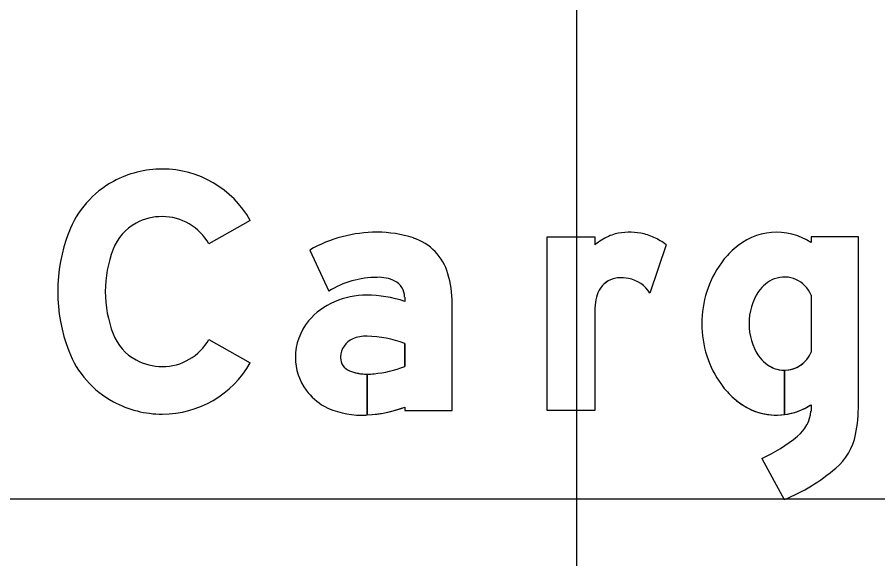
# Model space of a CAD drawing. Extents: x 1797809 to 2198143, y 249608 to 1237864.
# Drawn here: x 2194585.728 to 2194588.743, y 1237303.896 to 1237305.794 of the extents above; entities that cross this region are included whole.
import ezdxf

# ---------------------------------------------------------------- set-up
doc = ezdxf.new("R2010")
doc.units = 0
for name, color, linetype in [('GSBWFILL', 7, 'Continuous'), ('GSCOLORFILL', 7, 'Continuous'), ('GSOUTLINE', 7, 'Continuous'), ('GSSHT', 7, 'Continuous')]:
    doc.layers.add(name, color=color, linetype=linetype)

msp = doc.modelspace()

# ---------------------------------------------------------------- linework, layer by layer
at = {"layer": 'GSBWFILL'}
for p, q in [((2194588.0012, 1237304.9967), (2194587.9448, 1237304.8274)), ((2194588.5091, 1237304.8198), (2194588.5091, 1237304.6202)), ((2194588.4161, 1237304.5568), (2194588.4161, 1237304.4012)), ((2194588.4161, 1237304.4012), (2194588.4161, 1237304.5568)), ((2194588.5091, 1237304.436), (2194588.5091, 1237304.4136)), ((2194588.3367, 1237304.2471), (2194588.4155, 1237304.1039))]:
    msp.add_line(p, q, dxfattribs=at)
for points in [[(2194586.5444, 1237305.082), (2194586.3995, 1237304.9999)], [(2194587.7515, 1237304.7521), (2194587.7515, 1237304.4161), (2194587.585, 1237304.4161), (2194587.585, 1237305.0238), (2194587.7515, 1237305.0238), (2194587.7515, 1237304.9967)], [(2194588.6756, 1237304.4367), (2194588.6756, 1237305.0238), (2194588.5091, 1237305.0238), (2194588.5091, 1237305.004)], [(2194586.7526, 1237304.978), (2194586.8195, 1237304.8337)], [(2194587.0855, 1237304.8134), (2194587.0855, 1237304.7981)], [(2194587.0855, 1237304.4278), (2194587.0855, 1237304.4161), (2194587.252, 1237304.4161), (2194587.252, 1237304.7918)], [(2194586.3995, 1237304.6648), (2194586.5444, 1237304.5827)], [(2194587.0855, 1237304.6507), (2194587.0855, 1237304.5698)], [(2194586.9544, 1237304.4), (2194586.9544, 1237304.5429)], [(2194586.9544, 1237304.5429), (2194586.9544, 1237304.4)]]:
    msp.add_lwpolyline(points, dxfattribs=at)
for centre, major_axis, ratio, start_param, end_param in [((2194586.236, 1237304.902), (0, 0.3598), 0.999999, 0, 0.495249), ((2194586.236, 1237304.9072), (0, 0.3545), 0.999999, 5.228016, 6.283185), ((2194586.2272, 1237304.9182), (0, 0.3413), 0.999999, 0.495249, 1.205818), ((2194586.236, 1237304.902), (0, 0.1933), 0.999999, 0, 0.495249), ((2194586.236, 1237304.9072), (0, 0.188), 0.999999, 5.228016, 6.283185), ((2194586.2272, 1237304.9182), (0, 0.1748), 0.999999, 0.495249, 1.205818), ((2194588.3883, 1237304.8225), (0, 0.218), 0.999998, 5.696193, 7.034788), ((2194586.4518, 1237304.8324), (0, 0.5818), 0.999999, 1.205818, 1.935775), ((2194586.9888, 1237304.5633), (0, 0.4772), 0.999998, 0, 0.517719), ((2194586.9888, 1237304.633), (0, 0.4075), 0.999998, 5.96613, 6.283185), ((2194587.9188, 1237304.7748), (0, 0.2779), 0.999998, 0.443663, 0.646229), ((2194587.8531, 1237304.913), (0, 0.1249), 0.999998, 0.24142, 0.443663), ((2194587.8745, 1237304.8262), (0, 0.2143), 0.999998, 6.103268, 6.524606), ((2194587.8794, 1237304.8527), (0, 0.1873), 0.999998, 5.846069, 6.103268), ((2194587.0574, 1237304.8422), (0, 0.1873), 0.999998, 4.997165, 5.96613), ((2194587.8602, 1237304.8118), (0, 0.2325), 0.999998, 5.631644, 5.846069), ((2194586.4518, 1237304.8324), (0, 0.4153), 0.999999, 1.205818, 1.935775), ((2194588.4104, 1237304.7808), (0, 0.2638), 0.999998, 0.704703, 0.952762), ((2194588.4903, 1237304.72), (0, 0.3641), 0.999998, 0.943678, 1.570796), ((2194586.9888, 1237304.5633), (0, 0.319), 0.999998, 0, 0.559495), ((2194586.9947, 1237304.7563), (0, 0.1261), 0.999998, 5.822746, 6.330435), ((2194586.8851, 1237304.7918), (0, 0.3669), 0.999998, 4.712389, 4.997165), ((2194587.8399, 1237304.7974), (0, 0.0832), 0.999998, 0.293855, 1.188904), ((2194587.8415, 1237304.792), (0, 0.0889), 0.999998, 0.067293, 0.293855), ((2194587.8445, 1237304.7478), (0, 0.1332), 0.999998, 6.094384, 6.350479), ((2194587.848, 1237304.7661), (0, 0.1145), 0.999998, 5.27661, 6.094384), ((2194588.422, 1237304.7677), (0, 0.1166), 0.999998, 0.364208, 0.979941), ((2194588.4161, 1237304.7833), (0, 0.0999), 0.999998, 5.086447, 6.647393), ((2194587.023, 1237304.8134), (0, 0.0624), 0.999998, 4.712389, 5.822746), ((2194586.952, 1237304.5344), (0, 0.2855), 0.999998, 0, 0.404512), ((2194586.952, 1237304.3995), (0, 0.4203), 0.999998, 5.959871, 6.283185), ((2194587.8832, 1237304.78), (0, 0.13), 0.999998, 1.188904, 1.450084), ((2194588.4849, 1237304.7255), (0, 0.1923), 0.999998, 0.979941, 1.599528), ((2194586.9324, 1237304.5768), (0, 0.2387), 0.999998, 0.399285, 0.87593), ((2194588.1043, 1237304.7517), (0, 0.3529), 0.999998, 1.445958, 1.569673), ((2194586.903, 1237304.6013), (0, 0.2005), 0.999998, 0.87593, 1.570796), ((2194588.4903, 1237304.72), (0, 0.3641), 0.999998, 1.570796, 2.197914), ((2194588.4849, 1237304.7145), (0, 0.1923), 0.999998, 1.542065, 2.161651), ((2194586.2272, 1237304.7466), (0, 0.1748), 0.999999, 1.935775, 2.646344), ((2194586.236, 1237304.7575), (0, 0.188), 0.999999, 3.141593, 4.196762), ((2194586.9315, 1237304.6015), (0, 0.0708), 0.999998, 0.408547, 1.530785), ((2194586.9512, 1237304.556), (0, 0.1204), 0.999998, 6.259455, 6.691732), ((2194586.9424, 1237304.2672), (0, 0.4093), 0.999998, 5.926185, 6.254823), ((2194586.2272, 1237304.7466), (0, 0.3413), 0.999999, 1.935775, 2.646344), ((2194586.8942, 1237304.6013), (0, 0.1916), 0.999998, 1.570796, 2.21394), ((2194586.9361, 1237304.6013), (0, 0.0754), 0.999998, 1.530785, 1.570796), ((2194586.9107, 1237304.6013), (0, 0.0499), 0.999998, 1.570796, 2.757027), ((2194588.422, 1237304.6723), (0, 0.1166), 0.999998, 2.161651, 2.777385), ((2194588.4161, 1237304.6567), (0, 0.0999), 0.999998, 3.142009, 4.338331), ((2194586.236, 1237304.7628), (0, 0.1933), 0.999999, 2.646344, 3.141593), ((2194586.236, 1237304.7575), (0, 0.3545), 0.999999, 3.141593, 4.196762), ((2194586.9544, 1237304.7094), (0, 0.1665), 0.999998, 2.757027, 3.141593), ((2194586.9544, 1237304.7094), (0, 0.1665), 0.999998, 3.141843, 3.28451), ((2194586.9447, 1237304.9279), (0, 0.3848), 0.999998, 3.228562, 3.516221), ((2194588.4161, 1237304.6567), (0, 0.0999), 0.999998, 2.777385, 3.141593), ((2194586.9112, 1237304.6141), (0, 0.2129), 0.999998, 2.21394, 2.611125), ((2194588.4104, 1237304.6591), (0, 0.2638), 0.999998, 2.188831, 2.436889), ((2194588.3883, 1237304.6174), (0, 0.218), 0.999998, 2.38999, 3.269164), ((2194586.236, 1237304.7628), (0, 0.3598), 0.999999, 2.646344, 3.141593), ((2194586.933, 1237304.6859), (0, 0.2865), 0.999998, 2.672443, 3.141593), ((2194586.933, 1237304.8244), (0, 0.4249), 0.999998, 3.192057, 3.508644), ((2194588.3883, 1237304.6174), (0, 0.218), 0.999998, 3.269357, 3.728585), ((2194588.1344, 1237304.4367), (0, 0.5411), 0.999998, 4.516397, 4.712389), ((2194586.933, 1237304.8244), (0, 0.4249), 0.999998, 3.141593, 3.191959), ((2194588.3824, 1237304.4249), (0, 0.1271), 0.999998, 3.821067, 4.623797), ((2194588.4611, 1237304.3719), (0, 0.2081), 0.999998, 3.848521, 4.516397), ((2194588.069, 1237304.8129), (0, 0.6259), 0.999998, 3.583493, 3.821067), ((2194588.1687, 1237304.7141), (0, 0.6582), 0.999998, 3.525928, 3.848521)]:
    msp.add_ellipse(centre, major_axis=major_axis, ratio=ratio, start_param=start_param, end_param=end_param, dxfattribs=at)
at = {"layer": 'GSCOLORFILL'}
for p, q in [((2194588.0012, 1237304.9967), (2194587.9448, 1237304.8274)), ((2194588.5091, 1237304.8198), (2194588.5091, 1237304.6202)), ((2194588.4161, 1237304.5568), (2194588.4161, 1237304.4012)), ((2194588.4161, 1237304.4012), (2194588.4161, 1237304.5568)), ((2194588.5091, 1237304.436), (2194588.5091, 1237304.4136)), ((2194588.3367, 1237304.2471), (2194588.4155, 1237304.1039))]:
    msp.add_line(p, q, dxfattribs=at)
for points in [[(2194586.5444, 1237305.082), (2194586.3995, 1237304.9999)], [(2194587.7515, 1237304.7521), (2194587.7515, 1237304.4161), (2194587.585, 1237304.4161), (2194587.585, 1237305.0238), (2194587.7515, 1237305.0238), (2194587.7515, 1237304.9967)], [(2194588.6756, 1237304.4367), (2194588.6756, 1237305.0238), (2194588.5091, 1237305.0238), (2194588.5091, 1237305.004)], [(2194586.7526, 1237304.978), (2194586.8195, 1237304.8337)], [(2194587.0855, 1237304.8134), (2194587.0855, 1237304.7981)], [(2194587.0855, 1237304.4278), (2194587.0855, 1237304.4161), (2194587.252, 1237304.4161), (2194587.252, 1237304.7918)], [(2194586.3995, 1237304.6648), (2194586.5444, 1237304.5827)], [(2194587.0855, 1237304.6507), (2194587.0855, 1237304.5698)], [(2194586.9544, 1237304.4), (2194586.9544, 1237304.5429)], [(2194586.9544, 1237304.5429), (2194586.9544, 1237304.4)]]:
    msp.add_lwpolyline(points, dxfattribs=at)
for centre, major_axis, ratio, start_param, end_param in [((2194586.236, 1237304.902), (0, 0.3598), 0.999999, 0, 0.495249), ((2194586.236, 1237304.9072), (0, 0.3545), 0.999999, 5.228016, 6.283185), ((2194586.2272, 1237304.9182), (0, 0.3413), 0.999999, 0.495249, 1.205818), ((2194586.236, 1237304.902), (0, 0.1933), 0.999999, 0, 0.495249), ((2194586.236, 1237304.9072), (0, 0.188), 0.999999, 5.228016, 6.283185), ((2194586.2272, 1237304.9182), (0, 0.1748), 0.999999, 0.495249, 1.205818), ((2194588.3883, 1237304.8225), (0, 0.218), 0.999998, 5.696193, 7.034788), ((2194586.4518, 1237304.8324), (0, 0.5818), 0.999999, 1.205818, 1.935775), ((2194586.9888, 1237304.5633), (0, 0.4772), 0.999998, 0, 0.517719), ((2194586.9888, 1237304.633), (0, 0.4075), 0.999998, 5.96613, 6.283185), ((2194587.9188, 1237304.7748), (0, 0.2779), 0.999998, 0.443663, 0.646229), ((2194587.8531, 1237304.913), (0, 0.1249), 0.999998, 0.24142, 0.443663), ((2194587.8745, 1237304.8262), (0, 0.2143), 0.999998, 6.103268, 6.524606), ((2194587.8794, 1237304.8527), (0, 0.1873), 0.999998, 5.846069, 6.103268), ((2194587.0574, 1237304.8422), (0, 0.1873), 0.999998, 4.997165, 5.96613), ((2194587.8602, 1237304.8118), (0, 0.2325), 0.999998, 5.631644, 5.846069), ((2194586.4518, 1237304.8324), (0, 0.4153), 0.999999, 1.205818, 1.935775), ((2194588.4104, 1237304.7808), (0, 0.2638), 0.999998, 0.704703, 0.952762), ((2194588.4903, 1237304.72), (0, 0.3641), 0.999998, 0.943678, 1.570796), ((2194586.9888, 1237304.5633), (0, 0.319), 0.999998, 0, 0.559495), ((2194586.9947, 1237304.7563), (0, 0.1261), 0.999998, 5.822746, 6.330435), ((2194586.8851, 1237304.7918), (0, 0.3669), 0.999998, 4.712389, 4.997165), ((2194587.8399, 1237304.7974), (0, 0.0832), 0.999998, 0.293855, 1.188904), ((2194587.8415, 1237304.792), (0, 0.0889), 0.999998, 0.067293, 0.293855), ((2194587.8445, 1237304.7478), (0, 0.1332), 0.999998, 6.094384, 6.350479), ((2194587.848, 1237304.7661), (0, 0.1145), 0.999998, 5.27661, 6.094384), ((2194588.422, 1237304.7677), (0, 0.1166), 0.999998, 0.364208, 0.979941), ((2194588.4161, 1237304.7833), (0, 0.0999), 0.999998, 5.086447, 6.647393), ((2194587.023, 1237304.8134), (0, 0.0624), 0.999998, 4.712389, 5.822746), ((2194586.952, 1237304.5344), (0, 0.2855), 0.999998, 0, 0.404512), ((2194586.952, 1237304.3995), (0, 0.4203), 0.999998, 5.959871, 6.283185), ((2194587.8832, 1237304.78), (0, 0.13), 0.999998, 1.188904, 1.450084), ((2194588.4849, 1237304.7255), (0, 0.1923), 0.999998, 0.979941, 1.599528), ((2194586.9324, 1237304.5768), (0, 0.2387), 0.999998, 0.399285, 0.87593), ((2194588.1043, 1237304.7517), (0, 0.3529), 0.999998, 1.445958, 1.569673), ((2194586.903, 1237304.6013), (0, 0.2005), 0.999998, 0.87593, 1.570796), ((2194588.4903, 1237304.72), (0, 0.3641), 0.999998, 1.570796, 2.197914), ((2194588.4849, 1237304.7145), (0, 0.1923), 0.999998, 1.542065, 2.161651), ((2194586.2272, 1237304.7466), (0, 0.1748), 0.999999, 1.935775, 2.646344), ((2194586.236, 1237304.7575), (0, 0.188), 0.999999, 3.141593, 4.196762), ((2194586.9315, 1237304.6015), (0, 0.0708), 0.999998, 0.408547, 1.530785), ((2194586.9512, 1237304.556), (0, 0.1204), 0.999998, 6.259455, 6.691732), ((2194586.9424, 1237304.2672), (0, 0.4093), 0.999998, 5.926185, 6.254823), ((2194586.2272, 1237304.7466), (0, 0.3413), 0.999999, 1.935775, 2.646344), ((2194586.8942, 1237304.6013), (0, 0.1916), 0.999998, 1.570796, 2.21394), ((2194586.9361, 1237304.6013), (0, 0.0754), 0.999998, 1.530785, 1.570796), ((2194586.9107, 1237304.6013), (0, 0.0499), 0.999998, 1.570796, 2.757027), ((2194588.422, 1237304.6723), (0, 0.1166), 0.999998, 2.161651, 2.777385), ((2194588.4161, 1237304.6567), (0, 0.0999), 0.999998, 3.142009, 4.338331), ((2194586.236, 1237304.7628), (0, 0.1933), 0.999999, 2.646344, 3.141593), ((2194586.236, 1237304.7575), (0, 0.3545), 0.999999, 3.141593, 4.196762), ((2194586.9544, 1237304.7094), (0, 0.1665), 0.999998, 2.757027, 3.141593), ((2194586.9544, 1237304.7094), (0, 0.1665), 0.999998, 3.141843, 3.28451), ((2194586.9447, 1237304.9279), (0, 0.3848), 0.999998, 3.228562, 3.516221), ((2194588.4161, 1237304.6567), (0, 0.0999), 0.999998, 2.777385, 3.141593), ((2194586.9112, 1237304.6141), (0, 0.2129), 0.999998, 2.21394, 2.611125), ((2194588.4104, 1237304.6591), (0, 0.2638), 0.999998, 2.188831, 2.436889), ((2194588.3883, 1237304.6174), (0, 0.218), 0.999998, 2.38999, 3.269164), ((2194586.236, 1237304.7628), (0, 0.3598), 0.999999, 2.646344, 3.141593), ((2194586.933, 1237304.6859), (0, 0.2865), 0.999998, 2.672443, 3.141593), ((2194586.933, 1237304.8244), (0, 0.4249), 0.999998, 3.192057, 3.508644), ((2194588.3883, 1237304.6174), (0, 0.218), 0.999998, 3.269357, 3.728585), ((2194588.1344, 1237304.4367), (0, 0.5411), 0.999998, 4.516397, 4.712389), ((2194586.933, 1237304.8244), (0, 0.4249), 0.999998, 3.141593, 3.191959), ((2194588.3824, 1237304.4249), (0, 0.1271), 0.999998, 3.821067, 4.623797), ((2194588.4611, 1237304.3719), (0, 0.2081), 0.999998, 3.848521, 4.516397), ((2194588.069, 1237304.8129), (0, 0.6259), 0.999998, 3.583493, 3.821067), ((2194588.1687, 1237304.7141), (0, 0.6582), 0.999998, 3.525928, 3.848521)]:
    msp.add_ellipse(centre, major_axis=major_axis, ratio=ratio, start_param=start_param, end_param=end_param, dxfattribs=at)
at = {"layer": 'GSOUTLINE'}
for p, q in [((2194588.0012, 1237304.9967), (2194587.9448, 1237304.8274)), ((2194588.5091, 1237304.8198), (2194588.5091, 1237304.6202)), ((2194588.5091, 1237304.436), (2194588.5091, 1237304.4136)), ((2194588.3367, 1237304.2471), (2194588.4155, 1237304.1039))]:
    msp.add_line(p, q, dxfattribs=at)
for points in [[(2194586.5444, 1237305.082), (2194586.3995, 1237304.9999)], [(2194587.7515, 1237304.7521), (2194587.7515, 1237304.4161), (2194587.585, 1237304.4161), (2194587.585, 1237305.0238), (2194587.7515, 1237305.0238), (2194587.7515, 1237304.9967)], [(2194588.6756, 1237304.4367), (2194588.6756, 1237305.0238), (2194588.5091, 1237305.0238), (2194588.5091, 1237305.004)], [(2194586.7526, 1237304.978), (2194586.8195, 1237304.8337)], [(2194587.0855, 1237304.8134), (2194587.0855, 1237304.7981)], [(2194587.0855, 1237304.4278), (2194587.0855, 1237304.4161), (2194587.252, 1237304.4161), (2194587.252, 1237304.7918)], [(2194586.3995, 1237304.6648), (2194586.5444, 1237304.5827)], [(2194587.0855, 1237304.5698), (2194587.0855, 1237304.6507)]]:
    msp.add_lwpolyline(points, dxfattribs=at)
for centre, major_axis, ratio, start_param, end_param in [((2194586.236, 1237304.902), (0, 0.3598), 0.999999, 0, 0.495249), ((2194586.236, 1237304.9072), (0, 0.3545), 0.999999, 5.228016, 6.283185), ((2194586.2272, 1237304.9182), (0, 0.3413), 0.999999, 0.495249, 1.205818), ((2194586.236, 1237304.902), (0, 0.1933), 0.999999, 0, 0.495249), ((2194586.236, 1237304.9072), (0, 0.188), 0.999999, 5.228016, 6.283185), ((2194586.2272, 1237304.9182), (0, 0.1748), 0.999999, 0.495249, 1.205818), ((2194588.3883, 1237304.8225), (0, 0.218), 0.999998, 5.696193, 7.034788), ((2194586.4518, 1237304.8324), (0, 0.5818), 0.999999, 1.205818, 1.935775), ((2194586.9888, 1237304.5633), (0, 0.4772), 0.999998, 6.283185, 6.800904), ((2194586.9888, 1237304.633), (0, 0.4075), 0.999998, 5.96613, 6.283185), ((2194587.9188, 1237304.7748), (0, 0.2779), 0.999998, 0.443663, 0.646229), ((2194587.8531, 1237304.913), (0, 0.1249), 0.999998, 0.24142, 0.443663), ((2194587.8745, 1237304.8262), (0, 0.2143), 0.999998, 6.103268, 6.524606), ((2194587.8794, 1237304.8527), (0, 0.1873), 0.999998, 5.846069, 6.103268), ((2194587.0574, 1237304.8422), (0, 0.1873), 0.999998, 4.997165, 5.96613), ((2194587.8602, 1237304.8118), (0, 0.2325), 0.999998, 5.631644, 5.846069), ((2194586.4518, 1237304.8324), (0, 0.4153), 0.999999, 1.205818, 1.935775), ((2194588.4104, 1237304.7808), (0, 0.2638), 0.999998, 0.704703, 0.952762), ((2194588.4903, 1237304.72), (0, 0.3641), 0.999998, 0.943678, 1.570796), ((2194586.9888, 1237304.5633), (0, 0.319), 0.999998, 0, 0.559495), ((2194586.9947, 1237304.7563), (0, 0.1261), 0.999998, 5.822746, 6.330435), ((2194586.8851, 1237304.7918), (0, 0.3669), 0.999998, 4.712389, 4.997165), ((2194587.8399, 1237304.7974), (0, 0.0833), 0.999998, 0.293855, 1.188904), ((2194587.8415, 1237304.792), (0, 0.0889), 0.999998, 0.067293, 0.293855), ((2194587.8445, 1237304.7478), (0, 0.1332), 0.999998, 6.094384, 6.350479), ((2194587.848, 1237304.7661), (0, 0.1145), 0.999998, 5.27661, 6.094384), ((2194588.422, 1237304.7677), (0, 0.1166), 0.999998, 0.364208, 0.979941), ((2194588.4161, 1237304.7833), (0, 0.0999), 0.999998, 5.086447, 6.647393), ((2194587.023, 1237304.8134), (0, 0.0624), 0.999998, 4.712389, 5.822746), ((2194586.952, 1237304.5344), (0, 0.2855), 0.999998, 0, 0.404512), ((2194586.952, 1237304.3995), (0, 0.4203), 0.999998, 5.959871, 6.283185), ((2194587.8832, 1237304.78), (0, 0.13), 0.999998, 1.188904, 1.450084), ((2194588.4849, 1237304.7255), (0, 0.1923), 0.999998, 0.979941, 1.599528), ((2194586.9324, 1237304.5768), (0, 0.2387), 0.999998, 0.399285, 0.87593), ((2194588.1043, 1237304.7517), (0, 0.3529), 0.999998, 1.445958, 1.569673), ((2194586.903, 1237304.6013), (0, 0.2005), 0.999998, 0.87593, 1.570796), ((2194588.4903, 1237304.72), (0, 0.3641), 0.999998, 1.570796, 2.197914), ((2194588.4849, 1237304.7145), (0, 0.1923), 0.999998, 1.542065, 2.161651), ((2194586.2272, 1237304.7466), (0, 0.1748), 0.999999, 1.935775, 2.646344), ((2194586.236, 1237304.7575), (0, 0.188), 0.999999, 3.141593, 4.196762), ((2194586.9315, 1237304.6015), (0, 0.0708), 0.999998, 0.408547, 1.530785), ((2194586.9512, 1237304.556), (0, 0.1204), 0.999998, 6.25958, 6.691732), ((2194586.9539, 1237304.6701), (0, 0.00624), 0.999998, 6.254787, 6.25958), ((2194586.9424, 1237304.2672), (0, 0.4093), 0.999998, 5.926185, 6.254787), ((2194586.2272, 1237304.7466), (0, 0.3413), 0.999999, 1.935775, 2.646344), ((2194586.8942, 1237304.6013), (0, 0.1916), 0.999998, 1.570796, 2.21394), ((2194586.9361, 1237304.6013), (0, 0.0754), 0.999998, 1.530785, 1.570796), ((2194586.9107, 1237304.6013), (0, 0.0499), 0.999998, 1.570796, 2.757027), ((2194588.422, 1237304.6723), (0, 0.1165), 0.999998, 2.161651, 2.777385), ((2194588.4161, 1237304.6567), (0, 0.0999), 0.999998, 2.777385, 4.338331), ((2194586.236, 1237304.7628), (0, 0.1933), 0.999999, 2.646344, 3.141593), ((2194586.236, 1237304.7575), (0, 0.3545), 0.999999, 3.141593, 4.196762), ((2194586.9544, 1237304.7094), (0, 0.1665), 0.999998, 2.757027, 3.28451), ((2194586.9447, 1237304.9279), (0, 0.3848), 0.999998, 3.228562, 3.516221), ((2194586.9112, 1237304.6141), (0, 0.2129), 0.999998, 2.21394, 2.611125), ((2194588.4104, 1237304.6591), (0, 0.2638), 0.999998, 2.188831, 2.436889), ((2194588.3883, 1237304.6174), (0, 0.218), 0.999998, 2.38999, 3.728585), ((2194586.236, 1237304.7628), (0, 0.3598), 0.999999, 2.646344, 3.141593), ((2194586.933, 1237304.6859), (0, 0.2865), 0.999998, 2.672443, 3.141593), ((2194586.933, 1237304.8244), (0, 0.4249), 0.999998, 3.141593, 3.508644), ((2194588.1344, 1237304.4367), (0, 0.5411), 0.999998, 4.516397, 4.712389), ((2194588.3824, 1237304.4249), (0, 0.1271), 0.999998, 3.821067, 4.623797), ((2194588.4611, 1237304.3719), (0, 0.2081), 0.999998, 3.848521, 4.516397), ((2194588.069, 1237304.8129), (0, 0.6259), 0.999998, 3.583493, 3.821067), ((2194588.1687, 1237304.7141), (0, 0.6582), 0.999998, 3.525928, 3.848521)]:
    msp.add_ellipse(centre, major_axis=major_axis, ratio=ratio, start_param=start_param, end_param=end_param, dxfattribs=at)
at = {"layer": 'GSSHT'}
for p, q in [((2194587.6881, 1237258.1062), (2194587.6881, 1237318.1062)), ((2194547.6881, 1237304.1062), (2194677.6881, 1237304.1062))]:
    msp.add_line(p, q, dxfattribs=at)

doc.saveas('drawing.dxf')
